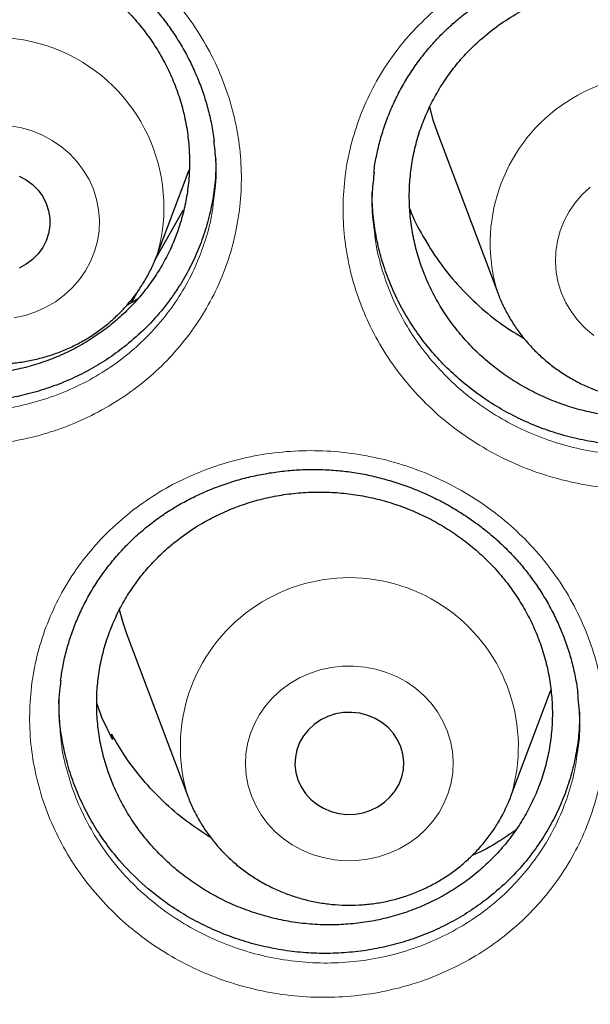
# Model space of a CAD drawing. Header units: millimetres. Extents: x 8 to 778, y 12 to 1829.
# Tile 269 of 335: x 352.1 to 356.29, y 1680.58 to 1687.82. Entities that reach past the tile are written whole.
import ezdxf

# ---------------------------------------------------------------- set-up
doc = ezdxf.new("R2010")
doc.units = ezdxf.units.MM

msp = doc.modelspace()

# ---------------------------------------------------------------- linework, layer by layer
at = {"color": 7, "linetype": 'Continuous', "lineweight": 30}
for p, q in [((355.1655, 1687.0014), (355.6126, 1685.8132)), ((353.5402, 1686.7929), (353.5401, 1686.7866)), ((353.1086, 1686.0918), (353.3441, 1686.7177)), ((353.1086, 1686.0918), (353.1068, 1686.0869)), ((352.9248, 1685.7479), (352.9733, 1685.8382)), ((355.6126, 1685.8132), (355.6149, 1685.807)), ((352.8868, 1683.2985), (353.3338, 1682.1102)), ((355.71, 1682.1102), (356.0038, 1682.8911)), ((352.7691, 1682.5526), (352.7745, 1682.5663)), ((352.7807, 1682.5279), (352.7745, 1682.5663))]:
    msp.add_line(p, q, dxfattribs=at)
at = {"color": 7, "linetype": 'Continuous', "lineweight": 30, "flags": 128}
for points in [[(355.1104, 1687.1798), (355.1369, 1687.0846), (355.1655, 1687.0014)], [(352.0941, 1686.6714), (352.1459, 1686.6433), (352.1926, 1686.6084), (352.2333, 1686.5672), (352.267, 1686.5209), (352.2929, 1686.4704), (352.3105, 1686.4168), (352.3194, 1686.3613), (352.3194, 1686.3052), (352.3105, 1686.2498), (352.2929, 1686.1962), (352.267, 1686.1456), (352.2333, 1686.0993), (352.1926, 1686.0582), (352.1459, 1686.0232), (352.0941, 1685.9952)], [(353.0885, 1686.0485), (353.287, 1686.3988), (353.2998, 1686.4209)], [(352.8302, 1683.4829), (352.8582, 1683.3816), (352.8868, 1683.2985)], [(354.8873, 1682.1991), (354.9075, 1682.2519), (354.9191, 1682.3069), (354.9217, 1682.363), (354.9155, 1682.4187), (354.9005, 1682.473), (354.877, 1682.5246), (354.8455, 1682.5723), (354.8069, 1682.6151), (354.7618, 1682.652), (354.7115, 1682.6822), (354.6569, 1682.705), (354.5992, 1682.7199), (354.5399, 1682.7266), (354.4801, 1682.725), (354.4213, 1682.7149), (354.3647, 1682.6968), (354.3116, 1682.671), (354.2633, 1682.638), (354.2207, 1682.5986), (354.1848, 1682.5538), (354.1565, 1682.5044), (354.1363, 1682.4516), (354.1248, 1682.3965), (354.1221, 1682.3405), (354.1283, 1682.2847), (354.1434, 1682.2304), (354.1669, 1682.1789), (354.1983, 1682.1311), (354.237, 1682.0884), (354.282, 1682.0515), (354.3324, 1682.0213), (354.387, 1681.9984), (354.4446, 1681.9835), (354.504, 1681.9768), (354.5637, 1681.9785), (354.6226, 1681.9885), (354.6791, 1682.0066), (354.7322, 1682.0325), (354.7806, 1682.0655), (354.8231, 1682.1048), (354.859, 1682.1497), (354.8873, 1682.1991)]]:
    msp.add_lwpolyline(points, dxfattribs=at)
at = {"color": 8, "linetype": 'Continuous', "lineweight": 0, "flags": 128}
for points in [[(352.0305, 1687.0423), (352.1115, 1687.027), (352.1904, 1687.0035), (352.266, 1686.9722), (352.3376, 1686.9334), (352.4043, 1686.8876), (352.4654, 1686.8353), (352.52, 1686.7771), (352.5677, 1686.7137), (352.6077, 1686.6458), (352.6397, 1686.5743), (352.6633, 1686.4999), (352.6781, 1686.4236), (352.6841, 1686.3462), (352.6811, 1686.2687), (352.6692, 1686.1919), (352.6485, 1686.1168), (352.6193, 1686.0442), (352.5819, 1685.975), (352.5367, 1685.9101), (352.4843, 1685.85), (352.4254, 1685.7957), (352.3604, 1685.7476), (352.2904, 1685.7064), (352.216, 1685.6726), (352.1381, 1685.6465), (352.0577, 1685.6285)], [(356.2938, 1686.5905), (356.235, 1686.536), (356.1828, 1686.4758), (356.1379, 1686.4107), (356.1008, 1686.3413), (356.0719, 1686.2687), (356.0515, 1686.1935), (356.0399, 1686.1167), (356.0372, 1686.0391), (356.0434, 1685.9618), (356.0586, 1685.8855), (356.0824, 1685.8112), (356.1147, 1685.7398), (356.155, 1685.6721), (356.2029, 1685.6088), (356.2577, 1685.5508), (356.319, 1685.4987)], [(355.2195, 1682.0603), (355.249, 1682.1328), (355.27, 1682.2078), (355.2822, 1682.2846), (355.2855, 1682.3621), (355.2798, 1682.4395), (355.2653, 1682.5158), (355.242, 1682.5903), (355.2103, 1682.6619), (355.1705, 1682.7299), (355.1231, 1682.7935), (355.0687, 1682.8519), (355.0078, 1682.9044), (354.9413, 1682.9505), (354.8698, 1682.9895), (354.7943, 1683.0211), (354.7156, 1683.0448), (354.6346, 1683.0603), (354.5522, 1683.0676), (354.4696, 1683.0665), (354.3875, 1683.057), (354.307, 1683.0392), (354.229, 1683.0134), (354.1545, 1682.9798), (354.0843, 1682.9389), (354.0192, 1682.891), (353.96, 1682.8369), (353.9074, 1682.777), (353.862, 1682.7122), (353.8243, 1682.6431), (353.7948, 1682.5707), (353.7738, 1682.4956), (353.7616, 1682.4189), (353.7584, 1682.3414), (353.764, 1682.264), (353.7786, 1682.1876), (353.8018, 1682.1132), (353.8336, 1682.0415), (353.8733, 1681.9735), (353.9207, 1681.91), (353.9752, 1681.8516), (354.036, 1681.799), (354.1025, 1681.753), (354.174, 1681.714), (354.2495, 1681.6824), (354.3283, 1681.6587), (354.4093, 1681.6431), (354.4916, 1681.6358), (354.5743, 1681.637), (354.6563, 1681.6465), (354.7368, 1681.6642), (354.8148, 1681.6901), (354.8893, 1681.7236), (354.9596, 1681.7646), (355.0246, 1681.8124), (355.0838, 1681.8666), (355.1365, 1681.9264), (355.1819, 1681.9913), (355.2195, 1682.0603)]]:
    msp.add_lwpolyline(points, dxfattribs=at)
at = {"color": 8, "linetype": 'Continuous', "lineweight": 0}
for centre, radius, start, end in [((351.9072, 1686.4409), 1.2511, 343.79538, 149.48225), ((356.8005, 1686.1781), 1.2427, 342.77511, 197.0741), ((354.5218, 1682.4749), 1.2428, 342.86611, 196.91825)]:
    msp.add_arc(centre, radius, start, end, dxfattribs=at)
for points, knots in [([(339.5945, 1677.2455), (339.6075, 1677.4467), (339.6513, 1678.1277), (339.797, 1679.283), (340.0294, 1680.708), (340.3307, 1682.1134), (340.6937, 1683.4968), (341.1177, 1684.8559), (341.6038, 1686.1966), (342.1545, 1687.5244), (342.7701, 1688.8362), (343.4505, 1690.1291), (344.191, 1691.3927), (344.9899, 1692.6245), (345.8406, 1693.815), (346.7405, 1694.9627), (347.6865, 1696.0662), (348.6825, 1697.1303), (349.7329, 1698.1592), (350.8367, 1699.1502), (351.9927, 1700.1004), (353.1922, 1701.0019), (354.4327, 1701.8531), (355.7043, 1702.6476), (357.0038, 1703.3849), (358.3279, 1704.0647), (359.6822, 1704.6902), (361.0723, 1705.2637), (362.4963, 1705.783), (363.9519, 1706.2457), (365.4277, 1706.648), (366.921, 1706.9891), (368.4199, 1707.2664), (369.9212, 1707.4812), (371.4218, 1707.6329), (372.9281, 1707.7281), (373.9342, 1707.7399), (374.4372, 1707.7458)], [0, 0, 0, 0, 0.012293, 0.041589, 0.070885, 0.100182, 0.128955, 0.157728, 0.186502, 0.215275, 0.244571, 0.273868, 0.303164, 0.33246, 0.361757, 0.39053, 0.419303, 0.448077, 0.47685, 0.506146, 0.535443, 0.564739, 0.594035, 0.623332, 0.652105, 0.680878, 0.709652, 0.738425, 0.767721, 0.797018, 0.826314, 0.85561, 0.884907, 0.91368, 0.942453, 0.971227, 1, 1, 1, 1]), ([(374.4372, 1706.3241), (373.9406, 1706.3182), (372.9475, 1706.3064), (371.4606, 1706.2107), (369.9795, 1706.0582), (368.5071, 1705.8436), (367.0548, 1705.5704), (365.6252, 1705.2401), (364.2206, 1704.8544), (362.8351, 1704.4122), (361.463, 1703.9113), (360.1073, 1703.3514), (358.7712, 1702.7324), (357.4655, 1702.0589), (356.1925, 1701.3322), (354.9622, 1700.5583), (353.7762, 1699.7398), (352.6359, 1698.8792), (351.5362, 1697.9733), (350.4729, 1697.0178), (349.4488, 1696.0138), (348.4669, 1694.9623), (347.5352, 1693.8712), (346.6556, 1692.7428), (345.8346, 1691.5861), (345.0727, 1690.4041), (344.3702, 1689.1996), (343.7238, 1687.9678), (343.1311, 1686.7033), (342.5945, 1685.408), (342.1162, 1684.084), (341.7005, 1682.7415), (341.3481, 1681.3831), (341.0614, 1680.0197), (340.8397, 1678.6541), (340.6819, 1677.2891), (340.5872, 1675.919), (340.5554, 1674.538), (340.5879, 1673.1486), (340.6862, 1671.7536), (340.8497, 1670.3641), (341.0782, 1668.9826), (341.3694, 1667.6201), (341.7215, 1666.2788), (342.1326, 1664.9611), (342.6039, 1663.6612), (343.1379, 1662.3739), (343.7346, 1661.102), (344.3944, 1659.8485), (345.1123, 1658.6234), (345.8868, 1657.4291), (346.7117, 1656.2749), (347.5841, 1655.1621), (348.5014, 1654.0923), (349.467, 1653.0606), (350.4854, 1652.0629), (351.5556, 1651.1021), (352.6764, 1650.1809), (353.8393, 1649.3068), (355.042, 1648.4816), (356.2749, 1647.7113), (357.5348, 1646.9965), (358.8186, 1646.3374), (360.1316, 1645.7309), (361.4794, 1645.1749), (362.86, 1644.6714), (364.2712, 1644.2228), (365.7022, 1643.8327), (367.15, 1643.5021), (368.6032, 1643.2331), (370.0587, 1643.0251), (371.5137, 1642.8771), (372.9741, 1642.7882), (374.4461, 1642.7584), (375.9269, 1642.7889), (377.4138, 1642.8811), (378.8949, 1643.0345), (380.3673, 1643.2488), (381.8197, 1643.5221), (383.2493, 1643.8525), (384.6538, 1644.2381), (386.0393, 1644.6803), (387.4114, 1645.1813), (388.7671, 1645.7412), (390.1032, 1646.3601), (391.409, 1647.0336), (392.6819, 1647.7603), (393.9122, 1648.5342), (395.0982, 1649.3527), (396.2386, 1650.2133), (397.3382, 1651.1193), (398.4016, 1652.0747), (399.4257, 1653.0787), (400.4076, 1654.1303), (401.3392, 1655.2213), (402.2189, 1656.3497), (403.0399, 1657.5064), (403.8017, 1658.6885), (404.5043, 1659.8929), (405.1507, 1661.1248), (405.7434, 1662.3892), (406.28, 1663.6845), (406.7582, 1665.0086), (407.1739, 1666.3511), (407.5263, 1667.7094), (407.813, 1669.0728), (408.0348, 1670.4384), (408.1925, 1671.8034), (408.2873, 1673.1736), (408.3191, 1674.5546), (408.2865, 1675.9439), (408.1883, 1677.3389), (408.0247, 1678.7284), (407.7963, 1680.1099), (407.505, 1681.4725), (407.1529, 1682.8137), (406.7418, 1684.1315), (406.2705, 1685.4313), (405.7366, 1686.7187), (405.1398, 1687.9906), (404.48, 1689.2441), (403.7622, 1690.4691), (402.9876, 1691.6634), (402.1627, 1692.8177), (401.2903, 1693.9304), (400.3731, 1695.0003), (399.4074, 1696.032), (398.389, 1697.0296), (397.3189, 1697.9904), (396.198, 1698.9116), (395.0351, 1699.7857), (393.8324, 1700.611), (392.5995, 1701.3812), (391.3396, 1702.096), (390.0558, 1702.7551), (388.7428, 1703.3616), (387.395, 1703.9176), (386.0144, 1704.4211), (384.6032, 1704.8698), (383.1723, 1705.2598), (381.7244, 1705.5904), (380.2712, 1705.8593), (378.8157, 1706.0676), (377.3607, 1706.2147), (375.9003, 1706.307), (374.9249, 1706.3184), (374.4372, 1706.3241)], [0, 0, 0, 0, 0.007, 0.014, 0.021, 0.028, 0.035, 0.041875, 0.04875, 0.055625, 0.0625, 0.0695, 0.0765, 0.0835, 0.0905, 0.0975, 0.104375, 0.11125, 0.118125, 0.125, 0.132, 0.139, 0.146, 0.153, 0.16, 0.166875, 0.17375, 0.180625, 0.1875, 0.1945, 0.2015, 0.2085, 0.2155, 0.2225, 0.229375, 0.23625, 0.243125, 0.25, 0.257, 0.264, 0.271, 0.278, 0.285, 0.291875, 0.29875, 0.305625, 0.3125, 0.3195, 0.3265, 0.3335, 0.3405, 0.3475, 0.354375, 0.36125, 0.368125, 0.375, 0.382, 0.389, 0.396, 0.403, 0.41, 0.416875, 0.42375, 0.430625, 0.4375, 0.4445, 0.4515, 0.4585, 0.4655, 0.4725, 0.479375, 0.48625, 0.493125, 0.5, 0.507, 0.514, 0.521, 0.528, 0.535, 0.541875, 0.54875, 0.555625, 0.5625, 0.5695, 0.5765, 0.5835, 0.5905, 0.5975, 0.604375, 0.61125, 0.618125, 0.625, 0.632, 0.639, 0.646, 0.653, 0.66, 0.666875, 0.67375, 0.680625, 0.6875, 0.6945, 0.7015, 0.7085, 0.7155, 0.7225, 0.729375, 0.73625, 0.743125, 0.75, 0.757, 0.764, 0.771, 0.778, 0.785, 0.791875, 0.79875, 0.805625, 0.8125, 0.8195, 0.8265, 0.8335, 0.8405, 0.8475, 0.854375, 0.86125, 0.868125, 0.875, 0.882, 0.889, 0.896, 0.903, 0.91, 0.916875, 0.92375, 0.930625, 0.9375, 0.9445, 0.9515, 0.9585, 0.9655, 0.9725, 0.979375, 0.98625, 0.993125, 1, 1, 1, 1]), ([(350.2286, 1688.2756), (350.2896, 1688.321), (350.4116, 1688.4118), (350.6137, 1688.522), (350.8277, 1688.6121), (351.053, 1688.6779), (351.2861, 1688.7196), (351.5233, 1688.7361), (351.7615, 1688.7265), (351.9977, 1688.6917), (352.2294, 1688.6323), (352.4534, 1688.548), (352.6669, 1688.4405), (352.8671, 1688.3114), (353.0509, 1688.1616), (353.2166, 1687.994), (353.3624, 1687.81), (353.4857, 1687.6116), (353.5855, 1687.4017), (353.6604, 1687.1833), (353.7086, 1686.9589), (353.7307, 1686.7317), (353.7263, 1686.5042), (353.6945, 1686.2792), (353.6367, 1686.0595), (353.5535, 1685.8481), (353.4453, 1685.648), (353.3144, 1685.4613), (353.1659, 1685.2944), (353.0032, 1685.1485), (352.8249, 1685.0194), (352.6267, 1684.907), (352.4104, 1684.8141), (352.1843, 1684.7453), (351.9512, 1684.7022), (351.7142, 1684.684), (351.4756, 1684.6911), (351.2385, 1684.7244), (351.0059, 1684.7826), (350.7809, 1684.865), (350.5669, 1684.9712), (350.3661, 1685.099), (350.1807, 1685.2471), (350.0137, 1685.4142), (349.8666, 1685.5976), (349.7414, 1685.795), (349.6405, 1686.0041), (349.5643, 1686.222), (349.5137, 1686.446), (349.4903, 1686.6733), (349.4933, 1686.901), (349.5229, 1687.1261), (349.5793, 1687.3457), (349.6608, 1687.5572), (349.7671, 1687.7593), (349.8985, 1687.9482), (350.0511, 1688.1237), (350.1695, 1688.225), (350.2286, 1688.2756)], [0, 0, 0, 0, 0.0176209, 0.0352966, 0.0529181, 0.0707884, 0.088716, 0.1065867, 0.1244493, 0.142369, 0.1602326, 0.1781575, 0.1961399, 0.2140649, 0.2319485, 0.2498883, 0.2677709, 0.2857037, 0.303694, 0.3216265, 0.339498, 0.3574261, 0.375297, 0.3931794, 0.4111189, 0.429001, 0.4468417, 0.4647393, 0.48258, 0.4990991, 0.5156178, 0.5335678, 0.5515744, 0.569522, 0.5873898, 0.6053138, 0.6231808, 0.6411148, 0.6591062, 0.6770403, 0.6949356, 0.7128877, 0.7307829, 0.7487092, 0.7666927, 0.7846188, 0.8025191, 0.8204766, 0.8383767, 0.856258, 0.8741962, 0.8920767, 0.9099081, 0.9277952, 0.9456245, 0.9637303, 0.981895, 1, 1, 1, 1]), ([(355.1595, 1687.9013), (355.2192, 1687.9492), (355.3388, 1688.0451), (355.5384, 1688.1632), (355.7502, 1688.2611), (355.9736, 1688.3349), (356.2051, 1688.3845), (356.4414, 1688.4092), (356.6796, 1688.4077), (356.9165, 1688.3811), (357.1497, 1688.3298), (357.376, 1688.2533), (357.5926, 1688.1533), (357.7965, 1688.0313), (357.9848, 1687.8881), (358.1556, 1687.7265), (358.3071, 1687.5479), (358.4365, 1687.354), (358.5429, 1687.1479), (358.6248, 1686.9323), (358.6803, 1686.7099), (358.7097, 1686.4838), (358.7127, 1686.2563), (358.6883, 1686.0303), (358.6377, 1685.8088), (358.5614, 1685.5947), (358.4598, 1685.3909), (358.335, 1685.1998), (358.1921, 1685.0277), (358.0342, 1684.8762), (357.8601, 1684.741), (357.6657, 1684.6219), (357.4527, 1684.5217), (357.2291, 1684.4452), (356.9977, 1684.3941), (356.7617, 1684.3678), (356.5232, 1684.3667), (356.2855, 1684.3918), (356.0513, 1684.4419), (355.8242, 1684.5164), (355.6071, 1684.6151), (355.4026, 1684.7358), (355.2128, 1684.8772), (355.0407, 1685.0383), (354.888, 1685.2163), (354.7566, 1685.4091), (354.6491, 1685.6144), (354.566, 1685.8293), (354.5082, 1686.0512), (354.4774, 1686.2775), (354.473, 1686.5051), (354.4952, 1686.7311), (354.5444, 1686.9525), (354.6189, 1687.1667), (354.7183, 1687.3719), (354.8429, 1687.5644), (354.9885, 1687.7441), (355.1025, 1687.849), (355.1595, 1687.9013)], [0, 0, 0, 0, 0.017748, 0.035553, 0.053302, 0.071172, 0.0891, 0.106971, 0.124826, 0.142738, 0.160594, 0.178506, 0.196476, 0.214389, 0.232261, 0.25019, 0.268061, 0.285988, 0.303973, 0.3219, 0.339775, 0.357706, 0.37558, 0.393472, 0.411422, 0.429314, 0.447167, 0.465077, 0.48293, 0.499473, 0.516015, 0.533961, 0.551965, 0.56991, 0.587774, 0.605695, 0.623559, 0.641482, 0.659463, 0.677387, 0.69527, 0.713211, 0.731094, 0.74901, 0.766984, 0.7849, 0.802797, 0.820752, 0.83865, 0.856537, 0.87448, 0.892367, 0.91021, 0.928108, 0.945949, 0.963947, 0.982003, 1, 1, 1, 1]), ([(349.7246, 1686.6123), (349.7268, 1686.587), (349.7353, 1686.4931), (349.7751, 1686.3329), (349.8428, 1686.1352), (349.9345, 1685.9454), (350.0476, 1685.7663), (350.1807, 1685.5997), (350.3318, 1685.4478), (350.4995, 1685.3132), (350.6812, 1685.1969), (350.8748, 1685.1001), (351.0783, 1685.0249), (351.2887, 1684.9716), (351.5032, 1684.9408), (351.7191, 1684.9338), (351.9336, 1684.9498), (352.1446, 1684.9883), (352.3492, 1685.0501), (352.545, 1685.1338), (352.7244, 1685.2352), (352.8857, 1685.3518), (353.0329, 1685.4837), (353.1673, 1685.6347), (353.2858, 1685.8037), (353.384, 1685.9848), (353.4585, 1686.1764), (353.5071, 1686.3506), (353.5204, 1686.4618), (353.5256, 1686.5048)], [0, 0, 0, 0, 0.014227, 0.0528813, 0.0916595, 0.1303145, 0.1690254, 0.2078601, 0.2465714, 0.2852195, 0.3239904, 0.3626387, 0.4013653, 0.4402157, 0.4789422, 0.5175354, 0.5562517, 0.5948469, 0.6336043, 0.6724892, 0.7112521, 0.7469117, 0.7825721, 0.8210982, 0.8597474, 0.8982736, 0.9368868, 0.9756242, 1, 1, 1, 1]), ([(354.7042, 1686.2813), (354.7094, 1686.2368), (354.7225, 1686.1238), (354.7713, 1685.9461), (354.8458, 1685.7511), (354.9432, 1685.5649), (355.062, 1685.39), (355.2002, 1685.2284), (355.3559, 1685.0821), (355.5276, 1684.9536), (355.7126, 1684.8438), (355.909, 1684.754), (356.1145, 1684.686), (356.3263, 1684.6401), (356.5414, 1684.6169), (356.7572, 1684.6175), (356.9708, 1684.6409), (357.1803, 1684.6868), (357.3827, 1684.7557), (357.5754, 1684.8461), (357.7514, 1684.9538), (357.9089, 1685.0759), (358.0517, 1685.213), (358.1812, 1685.3687), (358.294, 1685.5418), (358.3863, 1685.7263), (358.454, 1685.9204), (358.4938, 1686.0778), (358.5025, 1686.1707), (358.5048, 1686.1951)], [0, 0, 0, 0, 0.025167, 0.0638, 0.102558, 0.141192, 0.179866, 0.218664, 0.257339, 0.295946, 0.334676, 0.373283, 0.411972, 0.450784, 0.489473, 0.528043, 0.566737, 0.60531, 0.644045, 0.682908, 0.721648, 0.757344, 0.79304, 0.831578, 0.870239, 0.908777, 0.947397, 0.986141, 1, 1, 1, 1]), ([(352.9355, 1684.2179), (352.997, 1684.2619), (353.1203, 1684.35), (353.3237, 1684.4563), (353.5387, 1684.5426), (353.7649, 1684.6049), (353.9988, 1684.6431), (354.2364, 1684.6563), (354.4745, 1684.6434), (354.7101, 1684.6055), (354.9407, 1684.5432), (355.1632, 1684.4563), (355.3748, 1684.3464), (355.5726, 1684.2153), (355.7537, 1684.0639), (355.9163, 1683.8951), (356.0589, 1683.7103), (356.1785, 1683.5115), (356.2745, 1683.3016), (356.3455, 1683.0836), (356.3898, 1682.8601), (356.4079, 1682.6342), (356.3996, 1682.4082), (356.3639, 1682.1851), (356.3023, 1681.9676), (356.2155, 1681.7587), (356.1038, 1681.5613), (355.9697, 1681.3776), (355.8183, 1681.2137), (355.6531, 1681.0708), (355.4725, 1680.9449), (355.2723, 1680.8359), (355.0544, 1680.7465), (354.827, 1680.6812), (354.593, 1680.6416), (354.3556, 1680.6268), (354.1171, 1680.6372), (353.8806, 1680.6736), (353.6489, 1680.7347), (353.4255, 1680.8198), (353.2134, 1680.9284), (353.0149, 1681.0582), (352.8322, 1681.2079), (352.6682, 1681.3762), (352.5245, 1681.5605), (352.4029, 1681.7583), (352.3057, 1681.9674), (352.2334, 1682.1849), (352.1868, 1682.408), (352.1673, 1682.6341), (352.1743, 1682.8603), (352.2078, 1683.0835), (352.268, 1683.3009), (352.3531, 1683.5099), (352.463, 1683.7096), (352.5981, 1683.896), (352.7544, 1684.069), (352.8752, 1684.1683), (352.9355, 1684.2179)], [0, 0, 0, 0, 0.017563, 0.03518, 0.052744, 0.070625, 0.088563, 0.106444, 0.124312, 0.142237, 0.160107, 0.178029, 0.19601, 0.213932, 0.231807, 0.249737, 0.267611, 0.285532, 0.30351, 0.32143, 0.339292, 0.35721, 0.375071, 0.392951, 0.410887, 0.428766, 0.446612, 0.464515, 0.48236, 0.498891, 0.515422, 0.533382, 0.551399, 0.569357, 0.587235, 0.60517, 0.623047, 0.640985, 0.65898, 0.676918, 0.694808, 0.712755, 0.730645, 0.74856, 0.766533, 0.784449, 0.802337, 0.820282, 0.838171, 0.856044, 0.873974, 0.891846, 0.909677, 0.927563, 0.945392, 0.963575, 0.981818, 1, 1, 1, 1]), ([(352.4006, 1682.5399), (352.4017, 1682.526), (352.408, 1682.4439), (352.4436, 1682.2955), (352.5074, 1682.0982), (352.5958, 1681.9086), (352.7057, 1681.7292), (352.8358, 1681.5619), (352.9841, 1681.4091), (353.1494, 1681.2731), (353.329, 1681.1551), (353.5208, 1681.0563), (353.723, 1680.9788), (353.9325, 1680.9229), (354.1465, 1680.8894), (354.3624, 1680.8795), (354.5772, 1680.8924), (354.7889, 1680.9278), (354.9947, 1680.9864), (355.1919, 1681.067), (355.3731, 1681.1653), (355.5365, 1681.279), (355.6859, 1681.408), (355.8229, 1681.5562), (355.9443, 1681.7224), (356.0455, 1681.901), (356.1235, 1682.0902), (356.1773, 1682.2724), (356.1937, 1682.3926), (356.2009, 1682.4452)], [0, 0, 0, 0, 0.007896, 0.046546, 0.08532, 0.123971, 0.16268, 0.201514, 0.240224, 0.278883, 0.317665, 0.356324, 0.39508, 0.433961, 0.472718, 0.511356, 0.550117, 0.588757, 0.62756, 0.66649, 0.705298, 0.741004, 0.776711, 0.81527, 0.853952, 0.892511, 0.93114, 0.969892, 1, 1, 1, 1])]:
    msp.add_open_spline(points, degree=3, knots=knots, dxfattribs=at)
at = {"color": 7, "linetype": 'Continuous', "lineweight": 30}
for points, knots in [([(341.9115, 1678.1609), (341.9236, 1678.2583), (341.9553, 1678.5133), (342.0154, 1678.9249), (342.0909, 1679.3956), (342.1744, 1679.8651), (342.2656, 1680.3334), (342.3645, 1680.8003), (342.4712, 1681.2656), (342.5855, 1681.7294), (342.7074, 1682.1915), (342.837, 1682.6517), (342.9742, 1683.11), (343.1189, 1683.5662), (343.2712, 1684.0203), (343.4309, 1684.4721), (343.5981, 1684.9215), (343.7727, 1685.3685), (343.9546, 1685.8128), (344.1439, 1686.2545), (344.3405, 1686.6933), (344.5442, 1687.1293), (344.7552, 1687.5622), (344.9733, 1687.992), (345.1984, 1688.4186), (345.4306, 1688.8419), (345.6697, 1689.2617), (345.9158, 1689.678), (346.1687, 1690.0907), (346.4284, 1690.4996), (346.6948, 1690.9048), (346.9679, 1691.306), (347.2475, 1691.7032), (347.5337, 1692.0963), (347.8264, 1692.4851), (348.1255, 1692.8697), (348.4308, 1693.2499), (348.7424, 1693.6256), (349.0602, 1693.9967), (349.3841, 1694.3631), (349.714, 1694.7249), (350.0498, 1695.0817), (350.3915, 1695.4337), (350.7389, 1695.7806), (351.0921, 1696.1224), (351.4508, 1696.4591), (351.8151, 1696.7905), (352.1848, 1697.1166), (352.5598, 1697.4373), (352.9401, 1697.7525), (353.3256, 1698.0621), (353.7161, 1698.3661), (354.1116, 1698.6643), (354.512, 1698.9568), (354.9171, 1699.2434), (355.327, 1699.5241), (355.7414, 1699.7988), (356.1603, 1700.0675), (356.5837, 1700.33), (357.0112, 1700.5864), (357.443, 1700.8365), (357.8789, 1701.0803), (358.3187, 1701.3178), (358.7624, 1701.5488), (359.2099, 1701.7733), (359.661, 1701.9913), (360.1157, 1702.2028), (360.5738, 1702.4076), (361.0353, 1702.6057), (361.4999, 1702.7971), (361.9677, 1702.9817), (362.4384, 1703.1595), (362.9121, 1703.3304), (363.3885, 1703.4945), (363.8675, 1703.6515), (364.3491, 1703.8017), (364.8332, 1703.9447), (365.3195, 1704.0808), (365.808, 1704.2097), (366.2986, 1704.3316), (366.7911, 1704.4463), (367.2855, 1704.5538), (367.7816, 1704.6541), (368.2793, 1704.7472), (368.7784, 1704.8331), (369.279, 1704.9117), (369.7807, 1704.983), (370.2836, 1705.047), (370.7875, 1705.1037), (371.2922, 1705.1531), (371.7977, 1705.1951), (372.3039, 1705.2298), (372.8105, 1705.2571), (373.3176, 1705.2771), (373.8249, 1705.2897), (374.3324, 1705.2949), (374.8398, 1705.2927), (375.3472, 1705.2832), (375.8544, 1705.2663), (376.3612, 1705.242), (376.8676, 1705.2104), (377.3734, 1705.1714), (377.8785, 1705.125), (378.3827, 1705.0714), (378.886, 1705.0104), (379.3882, 1704.9421), (379.8893, 1704.8665), (380.389, 1704.7836), (380.8873, 1704.6935), (381.3841, 1704.5961), (381.8792, 1704.4916), (382.3725, 1704.3799), (382.8639, 1704.261), (383.3533, 1704.1349), (383.8405, 1704.0018), (384.3255, 1703.8617), (384.8081, 1703.7144), (385.2882, 1703.5602), (385.7657, 1703.3991), (386.2405, 1703.231), (386.7125, 1703.056), (387.1815, 1702.8742), (387.6474, 1702.6857), (388.1102, 1702.4903), (388.5697, 1702.2883), (389.0258, 1702.0796), (389.4784, 1701.8643), (389.9274, 1701.6424), (390.3726, 1701.4141), (390.8141, 1701.1793), (391.2516, 1700.9381), (391.6851, 1700.6906), (392.1144, 1700.4368), (392.5395, 1700.1769), (392.9602, 1699.9107), (393.3765, 1699.6385), (393.7883, 1699.3603), (394.1954, 1699.0761), (394.5977, 1698.7861), (394.9953, 1698.4902), (395.3878, 1698.1886), (395.7754, 1697.8813), (396.1578, 1697.5684), (396.535, 1697.25), (396.9069, 1696.9262), (397.2735, 1696.597), (397.6345, 1696.2625), (397.99, 1695.9228), (398.3398, 1695.5779), (398.6838, 1695.2281), (399.0221, 1694.8732), (399.3544, 1694.5135), (399.6808, 1694.1491), (400.0011, 1693.7799), (400.3153, 1693.4061), (400.6232, 1693.0277), (400.9249, 1692.645), (401.2202, 1692.2579), (401.5091, 1691.8666), (401.7914, 1691.4711), (402.0672, 1691.0715), (402.3364, 1690.668), (402.5989, 1690.2607), (402.8546, 1689.8495), (403.1035, 1689.4347), (403.3455, 1689.0163), (403.5806, 1688.5945), (403.8086, 1688.1693), (404.0297, 1687.7408), (404.2436, 1687.3092), (404.4503, 1686.8745), (404.6499, 1686.4369), (404.8422, 1685.9964), (405.0272, 1685.5531), (405.2048, 1685.1072), (405.3751, 1684.6588), (405.5379, 1684.208), (405.6932, 1683.7549), (405.8411, 1683.2995), (405.9814, 1682.8421), (406.1141, 1682.3827), (406.2393, 1681.9214), (406.3568, 1681.4583), (406.4666, 1680.9936), (406.5687, 1680.5273), (406.6631, 1680.0597), (406.7498, 1679.5907), (406.8288, 1679.1205), (406.8996, 1678.6491), (406.955, 1678.2428), (406.9837, 1677.9932), (406.9942, 1677.9015)], [0, 0, 0, 0, 0.003286, 0.008601, 0.013916, 0.019231, 0.024547, 0.029862, 0.035177, 0.040492, 0.045807, 0.051122, 0.056437, 0.061752, 0.067067, 0.072382, 0.077697, 0.083012, 0.088327, 0.093642, 0.098956, 0.104271, 0.109586, 0.1149, 0.120215, 0.125529, 0.130844, 0.136158, 0.141473, 0.146787, 0.152101, 0.157415, 0.16273, 0.168044, 0.173358, 0.178672, 0.183986, 0.1893, 0.194614, 0.199927, 0.205241, 0.210555, 0.215868, 0.221182, 0.226496, 0.231809, 0.237123, 0.242436, 0.247749, 0.253063, 0.258376, 0.263689, 0.269003, 0.274316, 0.279629, 0.284942, 0.290255, 0.295568, 0.300881, 0.306194, 0.311507, 0.31682, 0.322133, 0.327445, 0.332758, 0.338071, 0.343384, 0.348696, 0.354009, 0.359322, 0.364634, 0.369947, 0.37526, 0.380572, 0.385885, 0.391197, 0.39651, 0.401822, 0.407135, 0.412447, 0.417759, 0.423072, 0.428384, 0.433697, 0.439009, 0.444321, 0.449634, 0.454946, 0.460258, 0.465571, 0.470883, 0.476195, 0.481508, 0.48682, 0.492132, 0.497444, 0.502757, 0.508069, 0.513381, 0.518694, 0.524006, 0.529318, 0.53463, 0.539943, 0.545255, 0.550567, 0.55588, 0.561192, 0.566504, 0.571817, 0.577129, 0.582441, 0.587754, 0.593066, 0.598379, 0.603691, 0.609003, 0.614316, 0.619628, 0.624941, 0.630253, 0.635566, 0.640878, 0.646191, 0.651504, 0.656816, 0.662129, 0.667442, 0.672754, 0.678067, 0.68338, 0.688692, 0.694005, 0.699318, 0.704631, 0.709944, 0.715257, 0.72057, 0.725883, 0.731196, 0.736509, 0.741822, 0.747135, 0.752449, 0.757762, 0.763075, 0.768388, 0.773702, 0.779015, 0.784329, 0.789642, 0.794956, 0.80027, 0.805583, 0.810897, 0.816211, 0.821525, 0.826838, 0.832152, 0.837466, 0.84278, 0.848094, 0.853409, 0.858723, 0.864037, 0.869351, 0.874666, 0.87998, 0.885294, 0.890609, 0.895923, 0.901238, 0.906553, 0.911867, 0.917182, 0.922497, 0.927812, 0.933126, 0.938441, 0.943756, 0.949071, 0.954386, 0.959701, 0.965016, 0.970331, 0.975647, 0.980962, 0.986277, 0.991592, 0.996907, 1, 1, 1, 1]), ([(350.3627, 1688.1735), (350.3779, 1688.1855), (350.4234, 1688.2214), (350.5031, 1688.2771), (350.6034, 1688.3384), (350.7085, 1688.3937), (350.8179, 1688.4428), (350.9312, 1688.4854), (351.0476, 1688.5211), (351.1665, 1688.5498), (351.2872, 1688.5713), (351.4091, 1688.5853), (351.5312, 1688.5919), (351.6531, 1688.5909), (351.7739, 1688.5825), (351.8933, 1688.5666), (352.0117, 1688.5435), (352.1293, 1688.513), (352.2461, 1688.4753), (352.3612, 1688.4304), (352.474, 1688.3785), (352.5836, 1688.3199), (352.6892, 1688.2551), (352.7901, 1688.1845), (352.8855, 1688.1085), (352.975, 1688.0278), (353.0581, 1687.9426), (353.1349, 1687.8531), (353.2057, 1687.759), (353.2707, 1687.6601), (353.3297, 1687.5569), (353.3821, 1687.4499), (353.4276, 1687.3396), (353.4659, 1687.2267), (353.4964, 1687.1119), (353.5171, 1687.0125), (353.5244, 1686.9513), (353.5271, 1686.9291)], [0, 0, 0, 0, 0.014419, 0.043277, 0.072273, 0.101468, 0.130839, 0.160351, 0.189961, 0.219615, 0.249244, 0.278787, 0.308191, 0.337412, 0.366407, 0.395121, 0.423808, 0.452844, 0.482179, 0.511753, 0.541491, 0.571311, 0.601114, 0.630797, 0.660283, 0.689507, 0.718419, 0.747064, 0.775872, 0.804999, 0.83437, 0.86394, 0.893654, 0.923453, 0.953274, 0.98304, 1, 1, 1, 1]), ([(350.5246, 1688.015), (350.4915, 1687.9849), (350.4249, 1687.9244), (350.335, 1687.823), (350.2529, 1687.7138), (350.1812, 1687.5979), (350.1206, 1687.4773), (350.0711, 1687.3526), (350.0324, 1687.2229), (350.0055, 1687.0902), (349.9906, 1686.9562), (349.9875, 1686.8219), (349.9963, 1686.6863), (350.0171, 1686.5515), (350.0495, 1686.4192), (350.0931, 1686.2904), (350.1483, 1686.164), (350.2145, 1686.0422), (350.2907, 1685.9266), (350.3762, 1685.8176), (350.4717, 1685.7147), (350.5758, 1685.6197), (350.6873, 1685.5337), (350.805, 1685.457), (350.9301, 1685.3893), (351.0602, 1685.3319), (351.1939, 1685.2853), (351.3307, 1685.2495), (351.4715, 1685.2245), (351.6138, 1685.211), (351.7554, 1685.2091), (351.8958, 1685.2184), (352.0358, 1685.2391), (352.1732, 1685.2712), (352.3064, 1685.3142), (352.4344, 1685.3674), (352.5581, 1685.4315), (352.6755, 1685.5055), (352.7851, 1685.5885), (352.8863, 1685.6796), (352.9799, 1685.7797), (353.0639, 1685.8872), (353.1376, 1686.0008), (353.2008, 1686.1195), (353.2536, 1686.2443), (353.295, 1686.3731), (353.3245, 1686.5045), (353.3425, 1686.6375), (353.3486, 1686.7729), (353.3427, 1686.9087), (353.3249, 1687.0431), (353.2956, 1687.1753), (353.2544, 1687.3062), (353.2019, 1687.4336), (353.1386, 1687.5559), (353.0654, 1687.6725), (352.9815, 1687.7842), (352.8881, 1687.8888), (352.7865, 1687.9853), (352.6775, 1688.0732), (352.5603, 1688.153), (352.4369, 1688.2229), (352.3087, 1688.2825), (352.1763, 1688.3318), (352.0386, 1688.3707), (351.8983, 1688.3984), (351.7573, 1688.4146), (351.6163, 1688.4195), (351.4744, 1688.413), (351.3338, 1688.3949), (351.1963, 1688.3657), (351.0629, 1688.3257), (350.9323, 1688.2747), (350.7968, 1688.2077), (350.6581, 1688.1233), (350.5693, 1688.0512), (350.5246, 1688.015)], [0, 0, 0, 0, 0.013174, 0.02644, 0.039994, 0.053648, 0.066916, 0.080184, 0.093641, 0.107295, 0.120564, 0.133832, 0.14729, 0.160945, 0.174219, 0.187493, 0.200956, 0.214615, 0.227897, 0.241179, 0.25465, 0.268318, 0.281607, 0.294895, 0.308374, 0.322048, 0.335246, 0.348535, 0.362113, 0.375791, 0.38908, 0.402369, 0.415849, 0.429524, 0.442807, 0.45609, 0.469562, 0.483232, 0.496506, 0.509781, 0.523246, 0.536907, 0.550176, 0.563445, 0.576904, 0.590559, 0.603826, 0.617094, 0.630552, 0.644205, 0.657477, 0.670749, 0.68421, 0.697868, 0.711147, 0.724426, 0.737895, 0.75156, 0.764847, 0.778134, 0.79161, 0.805283, 0.81848, 0.831769, 0.845347, 0.859024, 0.872315, 0.885605, 0.899085, 0.912763, 0.926048, 0.939333, 0.952808, 0.966479, 0.983146, 1, 1, 1, 1]), ([(355.2992, 1687.8066), (355.314, 1687.8191), (355.3583, 1687.8565), (355.4362, 1687.915), (355.5345, 1687.9797), (355.6377, 1688.0386), (355.7455, 1688.0915), (355.8572, 1688.1379), (355.9724, 1688.1777), (356.0903, 1688.2105), (356.2102, 1688.2361), (356.3315, 1688.2543), (356.4534, 1688.265), (356.5751, 1688.2682), (356.696, 1688.264), (356.8158, 1688.2522), (356.9348, 1688.2331), (357.0533, 1688.2066), (357.1711, 1688.1729), (357.2876, 1688.1319), (357.4019, 1688.0839), (357.5132, 1688.0291), (357.6207, 1687.9679), (357.7237, 1687.9008), (357.8215, 1687.8281), (357.9134, 1687.7504), (357.999, 1687.6681), (358.0785, 1687.5812), (358.1522, 1687.4895), (358.2203, 1687.3929), (358.2824, 1687.2917), (358.338, 1687.1865), (358.3869, 1687.0778), (358.4286, 1686.9662), (358.4631, 1686.8525), (358.489, 1686.7373), (358.5039, 1686.6563), (358.5077, 1686.6138), (358.508, 1686.6102)], [0, 0, 0, 0, 0.014202, 0.04262, 0.071174, 0.099923, 0.128846, 0.157906, 0.187061, 0.216258, 0.24543, 0.274515, 0.303461, 0.332226, 0.360768, 0.389031, 0.417276, 0.445864, 0.474749, 0.503868, 0.533149, 0.562511, 0.591855, 0.621081, 0.650113, 0.678887, 0.707354, 0.735561, 0.763945, 0.79264, 0.821576, 0.850706, 0.879979, 0.909336, 0.938714, 0.968038, 0.997258, 1, 1, 1, 1]), ([(355.4847, 1687.6732), (355.4519, 1687.6427), (355.3861, 1687.5814), (355.2975, 1687.4789), (355.2168, 1687.3687), (355.1465, 1687.252), (355.0873, 1687.1308), (355.0392, 1687.0057), (355.0021, 1686.8757), (354.9767, 1686.743), (354.9633, 1686.6092), (354.9617, 1686.4751), (354.9719, 1686.3399), (354.9942, 1686.2058), (355.0281, 1686.0744), (355.073, 1685.9465), (355.1295, 1685.8212), (355.197, 1685.7008), (355.2743, 1685.5866), (355.3609, 1685.4792), (355.4574, 1685.378), (355.5624, 1685.2849), (355.6746, 1685.2008), (355.793, 1685.1261), (355.9185, 1685.0604), (356.049, 1685.0052), (356.183, 1684.9608), (356.3199, 1684.9272), (356.4608, 1684.9044), (356.6029, 1684.8931), (356.7443, 1684.8933), (356.8842, 1684.9047), (357.0237, 1684.9275), (357.1605, 1684.9616), (357.2929, 1685.0065), (357.42, 1685.0615), (357.5428, 1685.1272), (357.6591, 1685.2028), (357.7676, 1685.2872), (357.8676, 1685.3796), (357.9598, 1685.4808), (358.0426, 1685.5893), (358.1149, 1685.7038), (358.1766, 1685.8231), (358.2279, 1685.9483), (358.2678, 1686.0775), (358.2959, 1686.209), (358.3123, 1686.3419), (358.3169, 1686.477), (358.3095, 1686.6124), (358.2902, 1686.7462), (358.2595, 1686.8776), (358.217, 1687.0076), (358.1631, 1687.1338), (358.0986, 1687.2549), (358.0242, 1687.3701), (357.9392, 1687.4802), (357.8448, 1687.5832), (357.7423, 1687.6779), (357.6326, 1687.7639), (357.5147, 1687.8416), (357.3907, 1687.9095), (357.2621, 1687.967), (357.1294, 1688.0141), (356.9915, 1688.0509), (356.8512, 1688.0763), (356.7103, 1688.0903), (356.5696, 1688.093), (356.428, 1688.0844), (356.2879, 1688.0643), (356.1511, 1688.033), (356.0183, 1687.9911), (355.8886, 1687.9382), (355.7541, 1687.8694), (355.6166, 1687.7832), (355.5289, 1687.71), (355.4847, 1687.6732)], [0, 0, 0, 0, 0.013176, 0.0264435, 0.0399996, 0.0536554, 0.0669253, 0.0801953, 0.0936548, 0.1073104, 0.1205821, 0.1338539, 0.147315, 0.1609722, 0.1742493, 0.1875264, 0.200993, 0.2146557, 0.2279393, 0.2412228, 0.254696, 0.2683655, 0.2816538, 0.2949422, 0.3084203, 0.3220949, 0.33529, 0.3485768, 0.3621527, 0.3758285, 0.3891145, 0.4024005, 0.4158764, 0.429549, 0.4428289, 0.4561088, 0.4695785, 0.4832449, 0.4965186, 0.5097923, 0.5232557, 0.5369154, 0.5501855, 0.5634556, 0.5769153, 0.5905711, 0.6038418, 0.6171124, 0.6305725, 0.6442287, 0.6575039, 0.6707791, 0.6842437, 0.6979044, 0.711186, 0.7244676, 0.7379388, 0.7516062, 0.7648934, 0.7781806, 0.7916575, 0.8053308, 0.8185262, 0.8318132, 0.8453892, 0.8590651, 0.8723525, 0.8856399, 0.8991173, 0.9127913, 0.9260732, 0.9393552, 0.952827, 0.9664955, 0.9831546, 1, 1, 1, 1]), ([(354.7025, 1686.6982), (354.7031, 1686.7042), (354.7074, 1686.7482), (354.7228, 1686.8295), (354.7494, 1686.9419), (354.7844, 1687.053), (354.8268, 1687.1622), (354.8766, 1687.2689), (354.9336, 1687.3723), (354.9974, 1687.4718), (355.0676, 1687.5668), (355.1439, 1687.6567), (355.2211, 1687.7369), (355.2749, 1687.7849), (355.2992, 1687.8066)], [0, 0, 0, 0, 0.0140884, 0.1037317, 0.1941401, 0.285182, 0.3766969, 0.4685042, 0.5604131, 0.6521707, 0.7436043, 0.834568, 0.9249514, 1, 1, 1, 1]), ([(353.5256, 1686.5048), (353.5295, 1686.5297), (353.5437, 1686.6223), (353.545, 1686.7658), (353.5316, 1686.8829), (353.5261, 1686.9315)], [0, 0, 0, 0, 0.177316, 0.65796, 1, 1, 1, 1]), ([(352.88, 1685.4257), (352.8392, 1685.3945), (352.7573, 1685.3321), (352.6232, 1685.2507), (352.4811, 1685.1789), (352.3328, 1685.1192), (352.1802, 1685.0721), (352.0242, 1685.0377), (351.8637, 1685.0158), (351.7019, 1685.0069), (351.5402, 1685.0111), (351.38, 1685.0282), (351.2199, 1685.0584), (351.0631, 1685.1012), (350.9109, 1685.1563), (350.7645, 1685.2228), (350.6227, 1685.3015), (350.4884, 1685.391), (350.3627, 1685.4904), (350.246, 1685.5992), (350.1377, 1685.7181), (350.0404, 1685.845), (349.955, 1685.9783), (349.8818, 1686.1168), (349.8202, 1686.2621), (349.7718, 1686.4111), (349.7365, 1686.5628), (349.716, 1686.7155), (349.7074, 1686.8237), (349.7096, 1686.8804), (349.7098, 1686.8856)], [0, 0, 0, 0, 0.036201, 0.072655, 0.109895, 0.147405, 0.183836, 0.220528, 0.257617, 0.295243, 0.331634, 0.36835, 0.405329, 0.442912, 0.479267, 0.515942, 0.552877, 0.590414, 0.62674, 0.663319, 0.700697, 0.738348, 0.774769, 0.811445, 0.848517, 0.886129, 0.922534, 0.959262, 0.996251, 1, 1, 1, 1]), ([(353.5398, 1686.7605), (353.5397, 1686.7376), (353.5395, 1686.6635), (353.5249, 1686.5387), (353.4962, 1686.3866), (353.4533, 1686.2384), (353.3977, 1686.0948), (353.3301, 1685.9573), (353.2496, 1685.8246), (353.1497, 1685.6891), (353.0285, 1685.5528), (352.9297, 1685.4682), (352.88, 1685.4257)], [0, 0, 0, 0, 0.044748, 0.144762, 0.245486, 0.347871, 0.446838, 0.546678, 0.647226, 0.749426, 0.874021, 1, 1, 1, 1]), ([(354.7046, 1686.7007), (354.6991, 1686.6534), (354.6857, 1686.5381), (354.687, 1686.3969), (354.7007, 1686.305), (354.7042, 1686.2813)], [0, 0, 0, 0, 0.339557, 0.829866, 1, 1, 1, 1]), ([(357.9044, 1685.1501), (357.8647, 1685.1175), (357.7848, 1685.0521), (357.6535, 1684.966), (357.5138, 1684.8892), (357.3675, 1684.8243), (357.2165, 1684.7719), (357.0619, 1684.7321), (356.9023, 1684.7046), (356.7411, 1684.6901), (356.5794, 1684.6886), (356.419, 1684.7001), (356.2582, 1684.7246), (356.1002, 1684.7619), (355.9464, 1684.8116), (355.7981, 1684.8729), (355.6541, 1684.9466), (355.517, 1685.0313), (355.3879, 1685.1264), (355.2679, 1685.2309), (355.1561, 1685.3458), (355.055, 1685.4688), (354.9654, 1685.5988), (354.8877, 1685.7346), (354.8215, 1685.8775), (354.7682, 1686.0246), (354.7281, 1686.1748), (354.702, 1686.3266), (354.6892, 1686.4537), (354.6904, 1686.5298), (354.6908, 1686.5543)], [0, 0, 0, 0, 0.035753, 0.071757, 0.10854, 0.14559, 0.181521, 0.21771, 0.25429, 0.2914, 0.327314, 0.363483, 0.399943, 0.437, 0.47287, 0.508992, 0.545402, 0.582405, 0.618348, 0.654543, 0.691128, 0.728247, 0.764163, 0.800331, 0.836889, 0.873979, 0.909892, 0.946058, 0.982613, 1, 1, 1, 1]), ([(354.9672, 1686.4284), (354.9675, 1686.4276), (354.9919, 1686.3586), (355.0614, 1686.229), (355.1763, 1686.0429), (355.3151, 1685.871), (355.4723, 1685.7144), (355.6365, 1685.5801), (355.7543, 1685.5086), (355.8084, 1685.4757)], [0, 0, 0, 0, 0.0021734, 0.1726518, 0.3425923, 0.5131884, 0.6843289, 0.8549248, 1, 1, 1, 1]), ([(350.7339, 1686.0908), (350.7394, 1686.0757), (350.7559, 1686.0304), (350.7913, 1685.9579), (350.8393, 1685.8739), (350.8944, 1685.794), (350.9558, 1685.7184), (351.0233, 1685.6478), (351.0963, 1685.5824), (351.1746, 1685.5227), (351.2575, 1685.4692), (351.3446, 1685.422), (351.4354, 1685.3816), (351.5293, 1685.3482), (351.6258, 1685.3221), (351.7241, 1685.3033), (351.8238, 1685.2922), (351.9241, 1685.2886), (352.0245, 1685.2927), (352.1243, 1685.3045), (352.2228, 1685.3238), (352.3195, 1685.3507), (352.4137, 1685.3848), (352.5047, 1685.4261), (352.5921, 1685.4742), (352.6753, 1685.5289), (352.7536, 1685.5897), (352.8267, 1685.6564), (352.894, 1685.7284), (352.955, 1685.8053), (353.0097, 1685.8865), (353.0568, 1685.9718), (353.089, 1686.0388), (353.1028, 1686.0782), (353.1059, 1686.087)], [0, 0, 0, 0, 0.016078, 0.048109, 0.080176, 0.112288, 0.14445, 0.176667, 0.208943, 0.241279, 0.273674, 0.306126, 0.338634, 0.371191, 0.403794, 0.436438, 0.469116, 0.501822, 0.53455, 0.567291, 0.600037, 0.63278, 0.665513, 0.698227, 0.730915, 0.763568, 0.79618, 0.828742, 0.86125, 0.893698, 0.926083, 0.958405, 0.990663, 1, 1, 1, 1]), ([(355.6159, 1685.8071), (355.6208, 1685.7936), (355.6367, 1685.7501), (355.6714, 1685.6793), (355.7194, 1685.5953), (355.7745, 1685.5154), (355.8359, 1685.4398), (355.9034, 1685.3692), (355.9764, 1685.3038), (356.0547, 1685.2441), (356.1376, 1685.1906), (356.2247, 1685.1434), (356.3155, 1685.103), (356.4094, 1685.0696), (356.5058, 1685.0435), (356.6042, 1685.0247), (356.7039, 1685.0136), (356.8042, 1685.01), (356.9046, 1685.0141), (357.0044, 1685.0259), (357.1029, 1685.0452), (357.1996, 1685.0721), (357.2938, 1685.1062), (357.3848, 1685.1475), (357.4722, 1685.1956), (357.5554, 1685.2503), (357.6337, 1685.3111), (357.7067, 1685.3778), (357.7665, 1685.4414), (357.8004, 1685.4837), (357.8138, 1685.5005)], [0, 0, 0, 0, 0.01617, 0.05254, 0.088952, 0.125415, 0.161935, 0.198517, 0.235166, 0.271883, 0.308667, 0.345517, 0.382428, 0.419397, 0.456418, 0.493484, 0.53059, 0.567727, 0.604889, 0.642066, 0.679249, 0.716428, 0.753596, 0.790742, 0.827859, 0.864937, 0.901967, 0.938941, 0.975853, 1, 1, 1, 1]), ([(352.8898, 1685.7259), (352.8961, 1685.7287), (352.9251, 1685.7421), (352.9513, 1685.76), (352.9719, 1685.7741)], [0, 0, 0, 0, 0.215728, 1, 1, 1, 1]), ([(353.0627, 1684.1147), (353.0781, 1684.1264), (353.1242, 1684.1615), (353.205, 1684.2158), (353.3063, 1684.2754), (353.4124, 1684.3289), (353.5227, 1684.3763), (353.6367, 1684.4171), (353.7538, 1684.4511), (353.8732, 1684.478), (353.9944, 1684.4977), (354.1165, 1684.51), (354.2388, 1684.5149), (354.3607, 1684.5123), (354.4814, 1684.5023), (354.6005, 1684.4849), (354.7185, 1684.4603), (354.8356, 1684.4284), (354.9517, 1684.3893), (355.0661, 1684.3431), (355.178, 1684.29), (355.2865, 1684.2304), (355.391, 1684.1645), (355.4906, 1684.093), (355.5847, 1684.0162), (355.6728, 1683.9347), (355.7543, 1683.849), (355.8295, 1683.759), (355.8986, 1683.6646), (355.9619, 1683.5655), (356.019, 1683.4621), (356.0695, 1683.355), (356.113, 1683.2448), (356.1494, 1683.1321), (356.1776, 1683.0176), (356.1949, 1682.9297), (356.2002, 1682.88), (356.2013, 1682.8691)], [0, 0, 0, 0, 0.014557, 0.043667, 0.072915, 0.102362, 0.131987, 0.161753, 0.191616, 0.221524, 0.251406, 0.281202, 0.310857, 0.340327, 0.36957, 0.398524, 0.427451, 0.456731, 0.486315, 0.516139, 0.546129, 0.576202, 0.606257, 0.636191, 0.665926, 0.695397, 0.724554, 0.753443, 0.782505, 0.81189, 0.841524, 0.87136, 0.901345, 0.931418, 0.961515, 0.991559, 1, 1, 1, 1]), ([(353.1983, 1683.9458), (353.1652, 1683.9159), (353.0987, 1683.8557), (353.009, 1683.7549), (352.9271, 1683.6463), (352.8555, 1683.531), (352.795, 1683.4111), (352.7456, 1683.2872), (352.7071, 1683.1584), (352.6802, 1683.0266), (352.6654, 1682.8936), (352.6623, 1682.7602), (352.6711, 1682.6255), (352.6919, 1682.4917), (352.7243, 1682.3605), (352.7678, 1682.2326), (352.823, 1682.1073), (352.889, 1681.9865), (352.9651, 1681.8719), (353.0504, 1681.7639), (353.1458, 1681.662), (353.2497, 1681.5679), (353.3609, 1681.4827), (353.4784, 1681.4068), (353.6032, 1681.3398), (353.733, 1681.2832), (353.8665, 1681.2372), (354.003, 1681.2019), (354.1435, 1681.1774), (354.2855, 1681.1642), (354.4268, 1681.1626), (354.5669, 1681.1721), (354.7066, 1681.1929), (354.8438, 1681.2251), (354.9766, 1681.268), (355.1044, 1681.3211), (355.2279, 1681.3849), (355.345, 1681.4586), (355.4544, 1681.5412), (355.5554, 1681.6319), (355.6488, 1681.7314), (355.7327, 1681.8383), (355.8063, 1681.9513), (355.8693, 1682.0693), (355.922, 1682.1933), (355.9633, 1682.3213), (355.9928, 1682.4519), (356.0106, 1682.5839), (356.0167, 1682.7184), (356.0108, 1682.8531), (355.993, 1682.9866), (355.9637, 1683.1178), (355.9226, 1683.2476), (355.8701, 1683.374), (355.8069, 1683.4953), (355.7338, 1683.6109), (355.6501, 1683.7216), (355.5569, 1683.8253), (355.4555, 1683.9209), (355.3467, 1684.0079), (355.2298, 1684.0868), (355.1064, 1684.1561), (354.978, 1684.2152), (354.8459, 1684.2637), (354.7088, 1684.302), (354.5694, 1684.3291), (354.4291, 1684.3448), (354.2884, 1684.3495), (354.1465, 1684.3428), (354.0059, 1684.3246), (353.8687, 1684.2953), (353.7354, 1684.2554), (353.6052, 1684.2044), (353.4699, 1684.1377), (353.3315, 1684.0536), (353.2428, 1683.9819), (353.1983, 1683.9458)], [0, 0, 0, 0, 0.013177, 0.026445, 0.040001, 0.053658, 0.066928, 0.080199, 0.093659, 0.107315, 0.120585, 0.133855, 0.147315, 0.16097, 0.174244, 0.187517, 0.20098, 0.214639, 0.227918, 0.241197, 0.254666, 0.268331, 0.281617, 0.294902, 0.308378, 0.322049, 0.335244, 0.348531, 0.362107, 0.375782, 0.389071, 0.402359, 0.415838, 0.429513, 0.442797, 0.456081, 0.469555, 0.483226, 0.496503, 0.509781, 0.523248, 0.536912, 0.550184, 0.563456, 0.576918, 0.590576, 0.603846, 0.617116, 0.630575, 0.64423, 0.657502, 0.670774, 0.684235, 0.697893, 0.71117, 0.724447, 0.737914, 0.751577, 0.764861, 0.778145, 0.791618, 0.805288, 0.818576, 0.831865, 0.845343, 0.859018, 0.872213, 0.885499, 0.899075, 0.912751, 0.926037, 0.939323, 0.952798, 0.966471, 0.983142, 1, 1, 1, 1]), ([(352.3989, 1682.9602), (352.4035, 1682.9933), (352.4132, 1683.064), (352.4376, 1683.1709), (352.47, 1683.2812), (352.5103, 1683.3898), (352.5579, 1683.4962), (352.6129, 1683.5997), (352.6749, 1683.6997), (352.7435, 1683.7955), (352.8183, 1683.8866), (352.8989, 1683.9723), (352.9803, 1684.0486), (353.0368, 1684.094), (353.0627, 1684.1147)], [0, 0, 0, 0, 0.074023, 0.158102, 0.242901, 0.328297, 0.41414, 0.500261, 0.586481, 0.672564, 0.758344, 0.843684, 0.928478, 1, 1, 1, 1]), ([(352.4012, 1682.9626), (352.3982, 1682.9442), (352.3844, 1682.8584), (352.3821, 1682.7162), (352.3949, 1682.594), (352.4006, 1682.5399)], [0, 0, 0, 0, 0.1324579, 0.6163108, 1, 1, 1, 1]), ([(356.2009, 1682.4452), (356.2033, 1682.46), (356.2171, 1682.5418), (356.2197, 1682.6853), (356.2072, 1682.8125), (356.2014, 1682.8718)], [0, 0, 0, 0, 0.105471, 0.583155, 1, 1, 1, 1]), ([(355.5294, 1681.3508), (355.4879, 1681.3204), (355.4047, 1681.2594), (355.2688, 1681.1803), (355.1251, 1681.1109), (354.9754, 1681.0537), (354.8217, 1681.0092), (354.665, 1680.9774), (354.5041, 1680.9581), (354.3422, 1680.9518), (354.1805, 1680.9584), (354.0206, 1680.9779), (353.861, 1681.0104), (353.7051, 1681.0554), (353.5539, 1681.1124), (353.4089, 1681.1808), (353.2686, 1681.2613), (353.1142, 1681.3673), (352.9513, 1681.5055), (352.8074, 1681.6619), (352.6971, 1681.8103), (352.6143, 1681.944), (352.5437, 1682.0828), (352.485, 1682.228), (352.4394, 1682.3767), (352.4076, 1682.5279), (352.3887, 1682.674), (352.3871, 1682.7703), (352.3864, 1682.8156)], [0, 0, 0, 0, 0.036576, 0.073409, 0.111041, 0.148945, 0.185678, 0.222675, 0.260072, 0.29801, 0.334697, 0.371712, 0.408991, 0.446881, 0.483516, 0.520475, 0.557696, 0.595524, 0.650612, 0.706584, 0.744514, 0.781201, 0.818212, 0.855488, 0.893374, 0.930048, 0.967047, 1, 1, 1, 1]), ([(352.665, 1682.7923), (352.6695, 1682.7778), (352.6978, 1682.6863), (352.7428, 1682.6003), (352.7807, 1682.5279)], [0, 0, 0, 0, 0.15873, 1, 1, 1, 1]), ([(356.2155, 1682.7313), (356.2148, 1682.6868), (356.2132, 1682.5915), (356.1945, 1682.4461), (356.1626, 1682.2955), (356.117, 1682.1488), (356.0587, 1682.0071), (355.9884, 1681.8715), (355.9055, 1681.7408), (355.8032, 1681.6079), (355.6797, 1681.4745), (355.5797, 1681.3922), (355.5294, 1681.3508)], [0, 0, 0, 0, 0.0839672, 0.1799282, 0.2765716, 0.3748063, 0.4697984, 0.5656278, 0.6621362, 0.7602297, 0.8794572, 1, 1, 1, 1]), ([(353.505, 1681.804), (353.4435, 1681.8438), (353.3196, 1681.924), (353.1519, 1682.0689), (353.0001, 1682.2297), (352.8728, 1682.3962), (352.8055, 1682.5127), (352.7745, 1682.5663)], [0, 0, 0, 0, 0.203568, 0.410185, 0.617461, 0.824079, 1, 1, 1, 1]), ([(353.3333, 1682.1136), (353.3357, 1682.1066), (353.3484, 1682.0693), (353.3787, 1682.0042), (353.4243, 1681.9191), (353.4773, 1681.8378), (353.5367, 1681.7608), (353.6022, 1681.6885), (353.6735, 1681.6214), (353.7501, 1681.5598), (353.8316, 1681.5042), (353.9174, 1681.455), (354.0071, 1681.4124), (354.1001, 1681.3767), (354.1957, 1681.3482), (354.2935, 1681.327), (354.3928, 1681.3134), (354.493, 1681.3074), (354.5935, 1681.309), (354.6935, 1681.3183), (354.7925, 1681.3352), (354.8899, 1681.3596), (354.9849, 1681.3915), (355.0771, 1681.4305), (355.1657, 1681.4764), (355.2503, 1681.529), (355.3302, 1681.5879), (355.405, 1681.6527), (355.4742, 1681.723), (355.5374, 1681.7984), (355.594, 1681.8783), (355.6383, 1681.9523), (355.662, 1682.0002), (355.6713, 1682.019)], [0, 0, 0, 0, 0.007516, 0.040513, 0.073545, 0.10662, 0.139745, 0.172925, 0.206166, 0.239467, 0.27283, 0.306253, 0.339733, 0.373267, 0.406849, 0.440475, 0.474139, 0.507833, 0.541552, 0.575288, 0.609031, 0.642774, 0.676509, 0.710227, 0.743921, 0.777582, 0.811203, 0.844775, 0.878292, 0.91175, 0.945144, 0.978472, 1, 1, 1, 1]), ([(355.6713, 1682.019), (355.6807, 1682.0391), (355.6945, 1682.0685), (355.7052, 1682.0992), (355.7086, 1682.109)], [0, 0, 0, 0, 0.681846, 1, 1, 1, 1]), ([(355.7455, 1681.8615), (355.7056, 1681.8336), (355.6064, 1681.7642), (355.4975, 1681.7035), (355.4275, 1681.6763), (355.4258, 1681.6756)], [0, 0, 0, 0, 0.396696, 0.985304, 1, 1, 1, 1])]:
    msp.add_open_spline(points, degree=3, knots=knots, dxfattribs=at)

doc.saveas('drawing.dxf')
